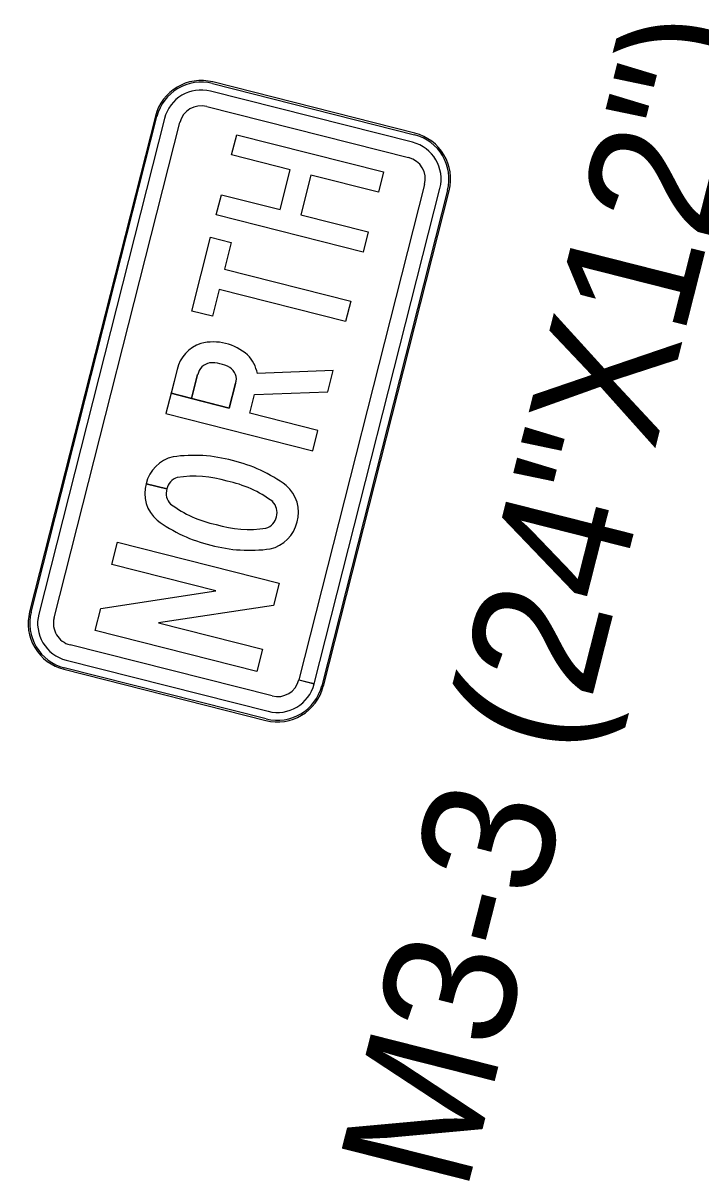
# Model space of a CAD drawing. Extents: x 670257 to 671518, y 737783 to 738188.
# Drawn here: x 670277.206 to 670278.493, y 738146.428 to 738148.628 of the extents above; entities that cross this region are included whole.
import ezdxf

# ---------------------------------------------------------------- set-up
doc = ezdxf.new("R2010")
doc.units = 0
doc.layers.add('R_SIGN_ANNOT', color=7, linetype='Continuous')
doc.layers.add('R_SIGN_HWY102', color=7, linetype='Continuous')

msp = doc.modelspace()

# ---------------------------------------------------------------- linework, layer by layer
at = {"layer": 'R_SIGN_HWY102'}
for p, q in [((670277.5659, 738148.5131), (670277.5659, 738148.5131)), ((670277.5659, 738148.5131), (670277.9495, 738148.4158)), ((670277.9502, 738148.4187), (670277.5667, 738148.516)), ((670277.9502, 738148.4187), (670277.5667, 738148.516)), ((670277.9458, 738148.4013), (670277.5622, 738148.4986)), ((670277.5549, 738148.4695), (670277.9384, 738148.3722)), ((670277.4574, 738148.4509), (670277.2185, 738147.5091)), ((670277.4574, 738148.4509), (670277.2185, 738147.5091)), ((670277.2214, 738147.5084), (670277.4603, 738148.4502)), ((670277.4748, 738148.4465), (670277.236, 738147.5047)), ((670277.265, 738147.4973), (670277.5039, 738148.4391)), ((670277.4603, 738148.4502), (670277.4603, 738148.4502)), ((670277.9495, 738148.4158), (670277.9495, 738148.4158)), ((670277.9688, 738148.3212), (670277.73, 738147.3797)), ((670277.759, 738147.3723), (670277.9978, 738148.3138)), ((670278.0123, 738148.3102), (670277.7735, 738147.3684)), ((670277.7764, 738147.3676), (670278.0152, 738148.3094)), ((670277.7764, 738147.3677), (670278.0152, 738148.3094)), ((670278.0123, 738148.3102), (670278.0123, 738148.3102)), ((670277.795, 738147.9676), (670277.651, 738147.9618)), ((670277.4792, 738147.7425), (670277.4399, 738147.7525)), ((670277.4399, 738147.7525), (670277.4792, 738147.7425)), ((670277.4792, 738147.7425), (670277.4399, 738147.7525)), ((670277.4399, 738147.7525), (670277.4792, 738147.7425)), ((670277.2214, 738147.5084), (670277.2214, 738147.5084)), ((670277.6789, 738147.3491), (670277.2954, 738147.4463)), ((670277.288, 738147.4173), (670277.6715, 738147.32)), ((670277.2836, 738147.3998), (670277.6671, 738147.3026)), ((670277.2836, 738147.3998), (670277.6671, 738147.3026)), ((670277.6678, 738147.3054), (670277.2843, 738147.4028)), ((670277.2843, 738147.4028), (670277.2843, 738147.4027)), ((670277.7589, 738147.3721), (670277.7299, 738147.3794)), ((670277.73, 738147.3797), (670277.759, 738147.3723)), ((670277.7764, 738147.3676), (670277.7734, 738147.3684)), ((670277.7734, 738147.3684), (670277.7735, 738147.3684)), ((670277.7735, 738147.3684), (670277.7764, 738147.3677)), ((670277.6678, 738147.3055), (670277.6678, 738147.3054))]:
    msp.add_line(p, q, dxfattribs=at)
for points in [[(670277.5731, 738148.2633), (670277.5828, 738148.3017), (670277.6944, 738148.2734), (670277.7136, 738148.3491), (670277.602, 738148.3774), (670277.6118, 738148.4158), (670277.8907, 738148.3451), (670277.8809, 738148.3066), (670277.7526, 738148.3391), (670277.7334, 738148.2635), (670277.8618, 738148.231), (670277.852, 738148.1925)], [(670277.5731, 738148.2633), (670277.5828, 738148.3017), (670277.6944, 738148.2734), (670277.7136, 738148.3491), (670277.602, 738148.3774), (670277.6118, 738148.4158), (670277.8907, 738148.3451), (670277.8809, 738148.3066), (670277.7526, 738148.3391), (670277.7334, 738148.2635), (670277.8618, 738148.231), (670277.852, 738148.1925)], [(670277.5731, 738148.2633), (670277.5828, 738148.3017), (670277.6944, 738148.2734), (670277.7136, 738148.3491), (670277.602, 738148.3774), (670277.6118, 738148.4158), (670277.8907, 738148.3451), (670277.8809, 738148.3066), (670277.7526, 738148.3391), (670277.7334, 738148.2635), (670277.8618, 738148.231), (670277.852, 738148.1925)], [(670277.5787, 738148.1217), (670277.5658, 738148.0708), (670277.5268, 738148.0807), (670277.5623, 738148.2209), (670277.6014, 738148.211), (670277.5885, 738148.1602), (670277.8284, 738148.0993), (670277.8186, 738148.0608)], [(670277.5787, 738148.1217), (670277.5658, 738148.0708), (670277.5268, 738148.0807), (670277.5623, 738148.2209), (670277.6014, 738148.211), (670277.5885, 738148.1602), (670277.8284, 738148.0993), (670277.8186, 738148.0608)], [(670277.5787, 738148.1217), (670277.5658, 738148.0708), (670277.5268, 738148.0807), (670277.5623, 738148.2209), (670277.6014, 738148.211), (670277.5885, 738148.1602), (670277.8284, 738148.0993), (670277.8186, 738148.0608)], [(670277.3538, 738147.5156), (670277.5725, 738147.5488), (670277.3749, 738147.599), (670277.3856, 738147.6413), (670277.6924, 738147.5635), (670277.6817, 738147.5211), (670277.4634, 738147.488), (670277.6606, 738147.438), (670277.6499, 738147.3957), (670277.3431, 738147.4735)], [(670277.3538, 738147.5156), (670277.5725, 738147.5488), (670277.3749, 738147.599), (670277.3856, 738147.6413), (670277.6924, 738147.5635), (670277.6817, 738147.5211), (670277.4634, 738147.488), (670277.6606, 738147.438), (670277.6499, 738147.3957), (670277.3431, 738147.4735)], [(670277.3538, 738147.5156), (670277.5725, 738147.5488), (670277.3749, 738147.599), (670277.3856, 738147.6413), (670277.6924, 738147.5635), (670277.6817, 738147.5211), (670277.4634, 738147.488), (670277.6606, 738147.438), (670277.6499, 738147.3957), (670277.3431, 738147.4735)]]:
    msp.add_lwpolyline(points, close=True, dxfattribs=at)
for points in [[(670277.4986, 738147.9698), (670277.4773, 738147.8858), (670277.7563, 738147.8151), (670277.766, 738147.8535), (670277.6369, 738147.8863), (670277.6459, 738147.9218), (670277.7848, 738147.9274), (670277.795, 738147.9676)], [(670277.4986, 738147.9698), (670277.4871, 738147.9243), (670277.5261, 738147.9144), (670277.5377, 738147.9599)], [(670277.4986, 738147.9698), (670277.4871, 738147.9243), (670277.5261, 738147.9144), (670277.5377, 738147.9599)], [(670277.5377, 738147.9599), (670277.5261, 738147.9144), (670277.5978, 738147.8962), (670277.6097, 738147.9432)], [(670277.7563, 738147.8151), (670277.766, 738147.8535), (670277.6369, 738147.8863), (670277.6459, 738147.9218), (670277.7848, 738147.9274), (670277.795, 738147.9676), (670277.651, 738147.9618)], [(670277.7563, 738147.8151), (670277.766, 738147.8535), (670277.6369, 738147.8863), (670277.6459, 738147.9218), (670277.7848, 738147.9274), (670277.795, 738147.9676), (670277.651, 738147.9618)], [(670277.6097, 738147.9432), (670277.5978, 738147.8962), (670277.4871, 738147.9243), (670277.4773, 738147.8858), (670277.7563, 738147.8151)], [(670277.6097, 738147.9432), (670277.5978, 738147.8962), (670277.4871, 738147.9243), (670277.4773, 738147.8858), (670277.7563, 738147.8151)]]:
    msp.add_lwpolyline(points, dxfattribs=at)
for centre, major_axis, ratio, start_param, end_param in [((670277.5445, 738148.4288), (0.0221, 0.0872), 0.999584, 0, 1.570796), ((670277.5445, 738148.4288), (0.0221, 0.0872), 0.999584, 0, 1.570796), ((670277.5445, 738148.4288), (0.0214, 0.0843), 0.999584, 0, 1.570796), ((670277.5445, 738148.4288), (0.0177, 0.0698), 0.999584, 0, 1.570796), ((670277.5445, 738148.4288), (0.0103, 0.0407), 0.999584, 0, 1.570796), ((670277.9281, 738148.3315), (0.0214, 0.0843), 0.999584, 4.712389, 6.283185), ((670277.9281, 738148.3315), (0.0221, 0.0872), 0.999584, 4.712389, 6.283185), ((670277.9281, 738148.3315), (0.0221, 0.0872), 0.999584, 4.712389, 6.283185), ((670277.9281, 738148.3315), (0.0177, 0.0698), 0.999584, 4.712389, 6.283185), ((670277.9281, 738148.3315), (0.0103, 0.0407), 0.999584, 4.712389, 6.283185), ((670277.5682, 738147.9272), (-0.0931, 0.0236), 0.98541, 4.22428, 5.21411), ((670277.5682, 738147.9272), (-0.0931, 0.0236), 0.98541, 4.22428, 5.21411), ((670277.5682, 738147.9272), (-0.0931, 0.0236), 0.98541, 4.22428, 5.21411), ((670277.566, 738147.9542), (-0.0671, 0.017), 0.98541, 5.284461, 6.303565), ((670277.566, 738147.9542), (-0.0671, 0.017), 0.98541, 5.284461, 6.303565), ((670277.566, 738147.9542), (-0.0671, 0.017), 0.98541, 5.284461, 6.303565), ((670277.5667, 738147.9536), (-0.0287, 0.0073), 0.98541, 5.168949, 6.317293), ((670277.5667, 738147.9536), (-0.0287, 0.0073), 0.98541, 5.168949, 6.317293), ((670277.5667, 738147.9536), (-0.0287, 0.0073), 0.98541, 5.168949, 6.317293), ((670277.5638, 738147.909), (-0.072, 0.0183), 0.98541, 4.469957, 5.002454), ((670277.5638, 738147.909), (-0.072, 0.0183), 0.98541, 4.469957, 5.002454), ((670277.5638, 738147.909), (-0.072, 0.0183), 0.98541, 4.469957, 5.002454), ((670277.5839, 738147.95), (-0.0663, 0.0168), 0.98541, 3.569693, 4.167803), ((670277.5839, 738147.95), (-0.0663, 0.0168), 0.98541, 3.569693, 4.167803), ((670277.5839, 738147.95), (-0.0663, 0.0168), 0.98541, 3.569693, 4.167803), ((670277.5852, 738147.9516), (-0.0252, 0.0064), 0.98541, 3.056737, 4.417555), ((670277.5852, 738147.9516), (-0.0252, 0.0064), 0.98541, 3.056737, 4.417555), ((670277.5852, 738147.9516), (-0.0252, 0.0064), 0.98541, 3.056737, 4.417555), ((670277.5062, 738147.7381), (-0.0657, 0.0167), 0.987317, 5.182411, 6.318105), ((670277.5062, 738147.7381), (-0.0657, 0.0167), 0.987317, 5.182411, 6.317893), ((670277.5062, 738147.7381), (-0.0657, 0.0167), 0.987317, 5.182411, 6.317893), ((670277.5322, 738147.5367), (-0.2645, 0.0671), 0.987317, 4.692766, 5.109028), ((670277.5322, 738147.5367), (-0.2645, 0.0671), 0.987317, 4.692766, 5.109028), ((670277.5322, 738147.5367), (-0.2645, 0.0671), 0.987317, 4.692766, 5.109028), ((670277.5426, 738147.5341), (-0.2645, 0.0671), 0.987317, 4.31575, 4.732012), ((670277.5426, 738147.5341), (-0.2645, 0.0671), 0.987317, 4.31575, 4.732012), ((670277.5426, 738147.5341), (-0.2645, 0.0671), 0.987317, 4.31575, 4.732012), ((670277.5076, 738147.7369), (-0.0281, 0.0071), 0.987317, 5.258281, 6.33678), ((670277.5076, 738147.7369), (-0.0281, 0.0071), 0.987317, 5.258281, 6.336283), ((670277.5076, 738147.7369), (-0.0281, 0.0071), 0.987317, 5.258281, 6.336283), ((670277.5323, 738147.5549), (-0.2078, 0.0527), 0.987317, 4.667051, 5.113562), ((670277.5323, 738147.5549), (-0.2078, 0.0527), 0.987317, 4.667051, 5.113562), ((670277.5323, 738147.5549), (-0.2078, 0.0527), 0.987317, 4.667051, 5.113562), ((670277.5511, 738147.5501), (-0.2078, 0.0527), 0.987317, 4.311216, 4.757727), ((670277.5511, 738147.5501), (-0.2078, 0.0527), 0.987317, 4.311216, 4.757727), ((670277.5511, 738147.5501), (-0.2078, 0.0527), 0.987317, 4.311216, 4.757727), ((670277.505, 738147.7336), (-0.0657, 0.0167), 0.987317, 6.248265, 7.383959), ((670277.505, 738147.7336), (-0.0657, 0.0167), 0.987317, 6.248265, 7.383959), ((670277.505, 738147.7336), (-0.0657, 0.0167), 0.987317, 6.248265, 7.383959), ((670277.5069, 738147.7339), (-0.0281, 0.0071), 0.987317, 6.22959, 7.30809), ((670277.5069, 738147.7339), (-0.0281, 0.0071), 0.987317, 6.22959, 7.30809), ((670277.5069, 738147.7339), (-0.0281, 0.0071), 0.987317, 6.22959, 7.30809), ((670277.6614, 738147.6987), (-0.0657, 0.0167), 0.987317, 3.106673, 4.242367), ((670277.6614, 738147.6987), (-0.0657, 0.0167), 0.987317, 3.106673, 4.242367), ((670277.6614, 738147.6987), (-0.0657, 0.0167), 0.987317, 3.106673, 4.242367), ((670277.6153, 738147.8822), (-0.2078, 0.0527), 0.987317, 1.169623, 1.616135), ((670277.6153, 738147.8822), (-0.2078, 0.0527), 0.987317, 1.169623, 1.616135), ((670277.6153, 738147.8822), (-0.2078, 0.0527), 0.987317, 1.169623, 1.616135), ((670277.6595, 738147.6984), (-0.0281, 0.0071), 0.987317, 3.087997, 4.166497), ((670277.6595, 738147.6984), (-0.0281, 0.0071), 0.987317, 3.087997, 4.166497), ((670277.6595, 738147.6984), (-0.0281, 0.0071), 0.987317, 3.087997, 4.166497), ((670277.6588, 738147.6954), (-0.0281, 0.0071), 0.987317, 2.116688, 3.195188), ((670277.6588, 738147.6954), (-0.0281, 0.0071), 0.987317, 2.116688, 3.195188), ((670277.6588, 738147.6954), (-0.0281, 0.0071), 0.987317, 2.116688, 3.195188), ((670277.6239, 738147.8982), (-0.2645, 0.0671), 0.987317, 1.174158, 1.59042), ((670277.6239, 738147.8982), (-0.2645, 0.0671), 0.987317, 1.174158, 1.59042), ((670277.6239, 738147.8982), (-0.2645, 0.0671), 0.987317, 1.174158, 1.59042), ((670277.6341, 738147.8774), (-0.2078, 0.0527), 0.987317, 1.525458, 1.97197), ((670277.6341, 738147.8774), (-0.2078, 0.0527), 0.987317, 1.525458, 1.97197), ((670277.6341, 738147.8774), (-0.2078, 0.0527), 0.987317, 1.525458, 1.97197), ((670277.6602, 738147.6942), (-0.0657, 0.0167), 0.987317, 2.040819, 3.176513), ((670277.6602, 738147.6942), (-0.0657, 0.0167), 0.987317, 2.040819, 3.176513), ((670277.6602, 738147.6942), (-0.0657, 0.0167), 0.987317, 2.040819, 3.176513), ((670277.6342, 738147.8956), (-0.2645, 0.0671), 0.987317, 1.551173, 1.967435), ((670277.6342, 738147.8956), (-0.2645, 0.0671), 0.987317, 1.551173, 1.967435), ((670277.6342, 738147.8956), (-0.2645, 0.0671), 0.987317, 1.551173, 1.967435), ((670277.3057, 738147.487), (0.0221, 0.0872), 0.999584, 1.570796, 3.141593), ((670277.3057, 738147.487), (0.0221, 0.0872), 0.999584, 1.570796, 3.141593), ((670277.3057, 738147.487), (0.0214, 0.0843), 0.999584, 1.570796, 3.141593), ((670277.3057, 738147.487), (0.0177, 0.0698), 0.999584, 1.570796, 3.141593), ((670277.3057, 738147.487), (0.0103, 0.0407), 0.999584, 1.570796, 3.141593), ((670277.6892, 738147.3898), (0.0221, 0.0872), 0.999584, 3.141593, 4.712389), ((670277.6892, 738147.3898), (0.0221, 0.0872), 0.999584, 3.141593, 4.712389), ((670277.6892, 738147.3898), (0.0214, 0.0843), 0.999584, 3.141593, 4.712389), ((670277.6892, 738147.3898), (0.0177, 0.0698), 0.999584, 3.141593, 4.712389), ((670277.6892, 738147.3898), (0.0103, 0.0407), 0.999584, 3.141593, 4.712389)]:
    msp.add_ellipse(centre, major_axis=major_axis, ratio=ratio, start_param=start_param, end_param=end_param, dxfattribs=at)

# ---------------------------------------------------------------- texts
at = {"layer": 'R_SIGN_ANNOT'}
msp.add_text('M3-3 (24"X12")', height=0.25, rotation=75.7686, dxfattribs=at).set_placement((670278.047, 738146.401))

doc.saveas('drawing.dxf')
